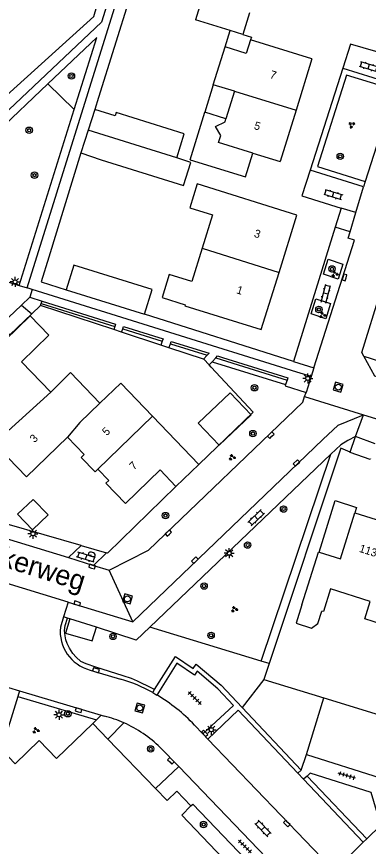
# Model space of a CAD drawing. Extents: x 137999 to 141000, y 397500 to 400501.
# Drawn here: x 138783.8 to 138827.8, y 399774.5 to 399878.2 of the extents above; entities that cross this region are included whole.
import ezdxf

# ---------------------------------------------------------------- set-up
doc = ezdxf.new("R2010")
doc.units = 0
for name, color, linetype in [('gg-afsc-erfafscheiding', 7, 'Continuous'), ('gg-afsc-muur', 7, 'Continuous'), ('gg-anno-huisnummerreeks BGT', 7, 'Continuous'), ('gg-anno-openbare ruimte label', 7, 'Continuous'), ('gg-bbg-bijgebouw', 7, 'Continuous'), ('gg-bbg-gedigitaliseerde bebouwing', 7, 'Continuous'), ('gg-bbg-gedigitaliseerde bebouwing onder overbouw', 7, 'Continuous'), ('gg-bbg-gedigitaliseerde bijgebouw', 7, 'Continuous'), ('gg-bbg-gedigitaliseerde overbouw', 7, 'Continuous'), ('gg-bbg-hoofdgebouw', 7, 'Continuous'), ('gg-bbg-luifel en loopbrug', 7, 'Continuous'), ('gg-bbg-pand overbouw', 7, 'Continuous'), ('gg-bbg-tussenscheiding', 7, 'Continuous'), ('gg-knt-verharding', 7, 'Continuous'), ('gg-knt-verharding nz', 7, 'Continuous'), ('gt-bbg-plantopografie pand', 7, 'Continuous'), ('gt-grn-groengrens', 7, 'Continuous'), ('gt-grn-weggrens', 7, 'Continuous'), ('gt-symb-boom', 7, 'Continuous'), ('gt-symb-brandkraan', 7, 'Continuous'), ('gt-symb-groenvak', 7, 'Continuous'), ('gt-symb-klinker verharding', 7, 'Continuous'), ('gt-symb-kolk', 7, 'Continuous'), ('gt-symb-lichtmast', 7, 'Continuous'), ('gt-symb-rioolschacht', 7, 'Continuous'), ('gt-symb-tegel verharding', 7, 'Continuous')]:
    doc.layers.add(name, color=color, linetype=linetype)

# ---------------------------------------------------------------- blocks, each defined once
blk = doc.blocks.new('gt0-BOOM')
at = {"layer": 'gt-symb-boom'}
for radius in [0.4, 0.2]:
    blk.add_circle((0, 0), radius, dxfattribs=at)
blk = doc.blocks.new('gt0-GRVAK')
at = {"layer": 'gt-symb-groenvak'}
for p, q in [((-0.11, 0.19), (-0.23, 0.24)), ((-0.18, 0.15), (0.09, 0.15)), ((-0.09, 0.21), (-0.16, 0.32)), ((-0.05, 0.21), (-0.05, 0.39)), ((0, 0.21), (0.06, 0.32)), ((0.02, 0.19), (0.13, 0.24)), ((0.26, -0.05), (0.2, 0.06)), ((0.31, -0.05), (0.31, 0.13)), ((0.35, -0.05), (0.41, 0.06)), ((-0.24, -0.23), (-0.36, -0.18)), ((-0.32, -0.26), (-0.05, -0.26)), ((-0.23, -0.21), (-0.29, -0.09)), ((-0.18, -0.2), (-0.18, -0.02)), ((-0.14, -0.21), (-0.07, -0.09)), ((-0.12, -0.23), (0, -0.18)), ((0.24, -0.07), (0.12, -0.02)), ((0.17, -0.11), (0.44, -0.11)), ((0.37, -0.07), (0.49, -0.02))]:
    blk.add_line(p, q, dxfattribs=at)
blk = doc.blocks.new('gt0-KL1')
at = {"layer": 'gt-symb-klinker verharding'}
for p, q in [((-1.15, 0.3), (1.15, 0.3)), ((-1, -0.3), (-1, 0.3)), ((-0.5, 0.3), (-0.5, 0.45)), ((0, -0.3), (0, 0.3)), ((0.5, 0.3), (0.5, 0.45)), ((1, -0.3), (1, 0.3)), ((-1.15, -0.3), (1.15, -0.3)), ((-0.5, -0.45), (-0.5, -0.3)), ((0.5, -0.45), (0.5, -0.3))]:
    blk.add_line(p, q, dxfattribs=at)
blk = doc.blocks.new('gt0-KOLK')
at = {"layer": 'gt-symb-kolk'}
blk.add_lwpolyline([(0, 0), (0.37, 0), (0.37, 0.4), (-0.38, 0.4), (-0.38, 0), (0, 0)], dxfattribs=at)
blk = doc.blocks.new('gt0-LMAST')
at = {"layer": 'gt-symb-lichtmast'}
for p, q in [((-0.18, 0.17), (-0.45, 0.44)), ((0, 0.25), (0, 0.62)), ((0.17, 0.17), (0.44, 0.44)), ((-0.25, 0), (-0.63, 0)), ((-0.18, -0.18), (-0.45, -0.45)), ((0, -0.25), (0, -0.63)), ((0.44, -0.45), (0.17, -0.18)), ((0.25, 0), (0.62, 0))]:
    blk.add_line(p, q, dxfattribs=at)
blk.add_circle((0, 0), 0.25, dxfattribs=at)
blk = doc.blocks.new('gt0-RS')
at = {"layer": 'gt-symb-rioolschacht'}
blk.add_lwpolyline([(-0.5, -0.5), (0.5, -0.5), (0.5, 0.5), (-0.5, 0.5)], close=True, dxfattribs=at)
blk.add_circle((0, 0), 0.375, dxfattribs=at)
blk = doc.blocks.new('gt0-TEG1')
at = {"layer": 'gt-symb-tegel verharding'}
for p, q in [((-1.13, 0), (1.12, 0)), ((-0.9, -0.25), (-0.9, 0.25)), ((-0.45, -0.25), (-0.45, 0.25)), ((0, -0.25), (0, 0.25)), ((0.45, -0.25), (0.45, 0.25)), ((0.9, -0.25), (0.9, 0.25))]:
    blk.add_line(p, q, dxfattribs=at)
blk = doc.blocks.new('gt0-BR')
at = {"layer": 'gt-symb-brandkraan'}
for centre, radius, start, end in [((-0.24, 0), 0.206, 107.5669, 252.4331), ((0.6, -2.66), 3, 106.892, 107.5669), ((0, -0.69), 0.938, 73.108, 106.892), ((-0.6, -2.66), 3, 72.4331, 73.108), ((0.24, 0), 0.206, 287.567, 72.4331), ((0.6, 2.66), 3, 252.4331, 253.108), ((0, 0.69), 0.938, 253.108, 286.8921), ((-0.6, 2.66), 3, 286.8921, 287.567)]:
    blk.add_arc(centre, radius, start, end, dxfattribs=at)

msp = doc.modelspace()

# ---------------------------------------------------------------- linework, layer by layer
at = {"layer": 'gg-afsc-erfafscheiding'}
for p, q in [((138799.36, 399884.99), (138794.08, 399868.07)), ((138824.57, 399871.75), (138820.49, 399859.02)), ((138786.84, 399842.09), (138785.74, 399841.04)), ((138795.99, 399839.09), (138786.84, 399842.09)), ((138818.39, 399835.12), (138799.81, 399841.01)), ((138796.96, 399838.77), (138795.99, 399839.09)), ((138801.86, 399837.16), (138796.96, 399838.77)), ((138802.86, 399836.83), (138801.86, 399837.16)), ((138807.19, 399835.41), (138802.86, 399836.83)), ((138808.15, 399834.41), (138807.89, 399834.69)), ((138791.92, 399812.11), (138782.66, 399814.78)), ((138815.37, 399797.38), (138814.71, 399795.4)), ((138814.71, 399795.4), (138822.18, 399793.1)), ((138822.18, 399793.1), (138840.65, 399787.42))]:
    msp.add_line(p, q, dxfattribs=at)
for points in [[(138782.16, 399867.94), (138793.5, 399878.2), (138797.06, 399890.61), (138797.32, 399891.65)], [(138785.74, 399841.04), (138782.99, 399838.43), (138777.88, 399843.67)], [(138807.89, 399834.69), (138807.23, 399835.4), (138807.19, 399835.41)], [(138806.59, 399822.23), (138813.36, 399828.79), (138808.15, 399834.41)], [(138825.49, 399823.79), (138824.33, 399824.28), (138815.37, 399797.38)], [(138803.73, 399819.49), (138795.19, 399811.17), (138795.08, 399811.2)]]:
    msp.add_lwpolyline(points, dxfattribs=at)
at = {"layer": 'gg-afsc-muur'}
for p, q in [((138794.08, 399868.07), (138793.61, 399866.57)), ((138791.85, 399861.15), (138787.86, 399848.14))]:
    msp.add_line(p, q, dxfattribs=at)
at = {"layer": 'gg-bbg-bijgebouw'}
for p, q in [((138807.02, 399880.51), (138806.18, 399877.77)), ((138793.61, 399866.57), (138792.78, 399864)), ((138796.13, 399865.79), (138793.61, 399866.57)), ((138792.78, 399864), (138791.85, 399861.15)), ((138791.85, 399861.15), (138794.41, 399860.31)), ((138790.03, 399844.06), (138799.81, 399841.01))]:
    msp.add_line(p, q, dxfattribs=at)
for points in [[(138803.83, 399860.54), (138804.77, 399863.54), (138796.26, 399866.21), (138796.13, 399865.79)], [(138794.41, 399860.31), (138804.69, 399857.08), (138805.6, 399859.98), (138803.83, 399860.54)], [(138799.81, 399841.01), (138800.77, 399844.08), (138791, 399847.15), (138790.03, 399844.06)], [(138783.97, 399816.03), (138785.84, 399814.09), (138787.77, 399815.94), (138785.91, 399817.87), (138783.97, 399816.03)]]:
    msp.add_lwpolyline(points, dxfattribs=at)
at = {"layer": 'gg-bbg-gedigitaliseerde bebouwing'}
for p, q in [((138820.71, 399872.91), (138813.04, 399875.29)), ((138808.4, 399869.68), (138809.86, 399874.39)), ((138811.05, 399868.86), (138808.4, 399869.68)), ((138811.05, 399868.86), (138809.98, 399865.42))]:
    msp.add_line(p, q, dxfattribs=at)
for points in [[(138813.04, 399875.29), (138812.51, 399873.57), (138809.86, 399874.39)], [(138818.83, 399853.39), (138806.39, 399857.28), (138805.46, 399854.3), (138808.29, 399853.42), (138807, 399849.26)], [(138807, 399849.26), (138805.71, 399845.09), (138802.9, 399845.95)], [(138827.98, 399805.14), (138823.01, 399806.69), (138822.13, 399803.86), (138821.94, 399803.92)], [(138819.45, 399804.69), (138818.74, 399802.4), (138820.65, 399801.8), (138821.46, 399802.39), (138821.94, 399803.92)], [(138834.98, 399799.33), (138832.17, 399800.22), (138832.51, 399801.3), (138827.29, 399802.95), (138827.98, 399805.14)]]:
    msp.add_lwpolyline(points, dxfattribs=at)
at = {"layer": 'gg-bbg-gedigitaliseerde bebouwing onder overbouw'}
msp.add_lwpolyline([(138813.34, 399861.12), (138809.06, 399862.44), (138809.34, 399863.32), (138808.67, 399864.45), (138809.87, 399865.05), (138809.98, 399865.42)], dxfattribs=at)
at = {"layer": 'gg-bbg-gedigitaliseerde bijgebouw'}
for p, q in [((138812.91, 399878.65), (138812.08, 399875.95)), ((138810.5, 399876.44), (138806.18, 399877.77)), ((138812.08, 399875.95), (138810.5, 399876.44))]:
    msp.add_line(p, q, dxfattribs=at)
at = {"layer": 'gg-bbg-gedigitaliseerde overbouw'}
msp.add_line((138805.5, 399860.31), (138807.34, 399866.24), dxfattribs=at)
at = {"layer": 'gg-bbg-hoofdgebouw'}
for p, q in [((138820.71, 399872.91), (138818.72, 399866.49)), ((138818.72, 399866.49), (138816.73, 399860.07)), ((138813.34, 399861.12), (138816.73, 399860.07)), ((138816.61, 399846.24), (138818.83, 399853.39)), ((138796.85, 399832.4), (138794.24, 399829.9)), ((138796.85, 399832.4), (138800.82, 399828.26)), ((138800.82, 399828.26), (138806.59, 399822.23)), ((138803.73, 399819.49), (138806.59, 399822.23)), ((138788.81, 399785.51), (138793.38, 399789.88)), ((138793.38, 399789.88), (138795.25, 399787.93)), ((138795.25, 399787.93), (138801.18, 399781.76))]:
    msp.add_line(p, q, dxfattribs=at)
for points in [[(138802.9, 399845.95), (138802.01, 399843.08), (138804.89, 399842.19), (138804.84, 399842.04), (138814.39, 399839.08), (138816.61, 399846.24)], [(138781.06, 399824.89), (138779.71, 399826.31), (138779.35, 399825.96), (138776.93, 399828.47), (138781.27, 399832.65), (138779.27, 399834.71), (138785.55, 399840.79), (138787.88, 399838.41), (138784.46, 399835.05), (138788.1, 399831.28)], [(138794.24, 399829.9), (138790.57, 399833.73), (138788.1, 399831.28)], [(138790.19, 399825.64), (138785.08, 399820.7), (138782.8, 399823.08), (138782.44, 399822.73), (138780.7, 399824.54), (138781.06, 399824.89)], [(138794, 399821.67), (138793.64, 399821.32), (138791.91, 399823.13), (138792.27, 399823.48), (138790.19, 399825.64)], [(138803.73, 399819.49), (138801.75, 399821.57), (138797.42, 399817.38), (138795, 399819.9), (138795.36, 399820.25), (138794, 399821.67)], [(138821.62, 399811.27), (138824.27, 399810.46), (138826.07, 399816.2)], [(138826.07, 399816.2), (138829.38, 399815.16), (138829.23, 399814.68), (138830.86, 399814.17)], [(138819.45, 399804.69), (138821.51, 399811.3), (138821.62, 399811.27)], [(138788.81, 399785.51), (138786.67, 399787.74), (138783.67, 399784.86)], [(138801.18, 399781.76), (138802.63, 399780.26), (138803.85, 399781.42), (138805.61, 399779.59)], [(138805.61, 399779.59), (138804.45, 399778.43), (138814.75, 399767.65)]]:
    msp.add_lwpolyline(points, dxfattribs=at)
at = {"layer": 'gg-bbg-luifel en loopbrug'}
for p, q in [((138809.86, 399874.39), (138810.5, 399876.44)), ((138808.4, 399869.68), (138807.34, 399866.24)), ((138809.98, 399865.42), (138807.34, 399866.24))]:
    msp.add_line(p, q, dxfattribs=at)
for points in [[(138812.08, 399875.95), (138813.15, 399875.62), (138813.04, 399875.29)], [(138821.62, 399811.27), (138823.59, 399817.73), (138826.28, 399816.88), (138826.07, 399816.2)]]:
    msp.add_lwpolyline(points, dxfattribs=at)
at = {"layer": 'gg-bbg-pand overbouw'}
msp.add_lwpolyline([(138805.5, 399860.31), (138812.42, 399858.16), (138813.34, 399861.12)], dxfattribs=at)
at = {"layer": 'gg-bbg-tussenscheiding'}
for p, q in [((138811.05, 399868.86), (138818.72, 399866.49)), ((138803.83, 399860.54), (138792.78, 399864)), ((138807, 399849.26), (138816.61, 399846.24)), ((138788.1, 399831.28), (138781.06, 399824.89)), ((138791.74, 399827.5), (138794.24, 399829.9)), ((138800.82, 399828.26), (138794, 399821.67)), ((138791.74, 399827.5), (138790.19, 399825.64))]:
    msp.add_line(p, q, dxfattribs=at)
at = {"layer": 'gg-knt-verharding'}
for p, q in [((138785.16, 399844.29), (138810.2, 399924.57)), ((138824.57, 399871.75), (138831.21, 399869.68)), ((138787.75, 399869.78), (138771.29, 399854.19)), ((138831, 399869.03), (138827.34, 399857.6)), ((138784.18, 399844.6), (138791.05, 399866.58)), ((138827.13, 399856.94), (138820.49, 399859.02)), ((138827.34, 399857.6), (138827.13, 399856.94)), ((138826.17, 399853.7), (138827.13, 399856.94)), ((138824.34, 399854.25), (138823.61, 399851.9)), ((138825.46, 399851.32), (138826.17, 399853.7)), ((138823.61, 399851.9), (138818.39, 399835.12)), ((138785.81, 399844.09), (138785.16, 399844.29)), ((138818.82, 399833.78), (138785.81, 399844.09)), ((138785.51, 399843.12), (138784.48, 399842.14)), ((138785.51, 399843.12), (138787.02, 399842.65)), ((138796.12, 399839.49), (138795.99, 399839.09)), ((138796.96, 399838.77), (138797.09, 399839.18)), ((138802.02, 399837.65), (138801.86, 399837.16)), ((138802.86, 399836.83), (138803.04, 399837.33)), ((138807.65, 399835.9), (138807.19, 399835.41)), ((138808.25, 399835.08), (138808.7, 399835.57)), ((138827.2, 399835.75), (138833.52, 399833.71)), ((138807.89, 399834.69), (138808.25, 399835.08)), ((138818.39, 399835.12), (138820.94, 399834.31)), ((138820.6, 399833.21), (138818.82, 399833.78)), ((138820.94, 399834.31), (138820.6, 399833.21)), ((138817.6, 399832.79), (138817.42, 399832.22)), ((138820.6, 399833.21), (138819.97, 399831.23)), ((138819.8, 399830.71), (138819.97, 399831.23)), ((138827.16, 399828.45), (138829.71, 399827.65)), ((138825.49, 399823.79), (138826.16, 399825.74)), ((138823.08, 399823.51), (138800.49, 399801.93)), ((138781.23, 399813.4), (138790.34, 399810.6)), ((138791.92, 399812.11), (138790.34, 399810.6)), ((138791.92, 399812.11), (138795.08, 399811.2)), ((138790.34, 399810.6), (138793.45, 399809.64)), ((138793.45, 399809.64), (138795.08, 399811.2)), ((138793.45, 399809.64), (138795.4, 399809.04)), ((138790.29, 399805.03), (138789.72, 399803.21)), ((138790.29, 399805.03), (138798.36, 399802.6)), ((138789.72, 399803.21), (138789.32, 399801.92)), ((138790.22, 399803.05), (138789.72, 399803.21)), ((138790.51, 399802.96), (138790.22, 399803.05)), ((138793.01, 399796.56), (138796.82, 399795.43)), ((138781.07, 399794.91), (138784.22, 399793.97)), ((138784.22, 399793.97), (138784, 399793.24)), ((138784.22, 399793.97), (138794.4, 399790.92)), ((138800.83, 399793.74), (138801.35, 399793.44)), ((138807.11, 399788.58), (138810.92, 399792.15)), ((138794.4, 399790.92), (138794.81, 399790.8)), ((138807.73, 399787.93), (138811.49, 399791.54)), ((138818.96, 399783.66), (138811.49, 399791.54)), ((138806.05, 399789.68), (138807.11, 399788.58)), ((138807.11, 399788.58), (138807.73, 399787.93)), ((138801.78, 399786.88), (138804.08, 399784.5)), ((138819.38, 399784.05), (138820.01, 399786.03)), ((138804.08, 399784.5), (138801.18, 399781.76)), ((138804.08, 399784.5), (138826.56, 399761.14)), ((138818.96, 399783.66), (138819.38, 399784.05)), ((138819.67, 399782.91), (138818.96, 399783.66)), ((138820.1, 399783.32), (138819.67, 399782.91)), ((138827.11, 399775.05), (138819.67, 399782.91)), ((138827.11, 399775.05), (138827.54, 399775.47)), ((138827.11, 399775.05), (138823.5, 399771.5))]:
    msp.add_line(p, q, dxfattribs=at)
for points in [[(138798.72, 399891.22), (138794.44, 399877.49), (138770.56, 399854.92)], [(138831.22, 399876.55), (138830.27, 399873.35), (138825.5, 399874.76), (138824.57, 399871.75)], [(138791.05, 399866.58), (138793.85, 399875.56), (138787.75, 399869.78)], [(138820.49, 399859.02), (138819.45, 399855.81), (138824.34, 399854.25)], [(138771.29, 399854.19), (138778.83, 399846.29), (138784.18, 399844.6)], [(138784.48, 399842.14), (138782.85, 399840.6), (138772.3, 399851.66)], [(138820.94, 399834.31), (138826, 399850.24), (138825.22, 399850.51), (138825.46, 399851.32)], [(138822.75, 399847.88), (138824.58, 399847.25), (138823.98, 399845.38), (138822.14, 399846), (138822.75, 399847.88)], [(138827.2, 399835.75), (138826.93, 399836.24), (138829.32, 399843.9)], [(138821.2, 399842.91), (138823.03, 399842.34), (138822.44, 399840.44), (138820.61, 399841.04), (138821.2, 399842.91)], [(138787.02, 399842.65), (138796.21, 399839.78), (138796.12, 399839.49)], [(138797.09, 399839.18), (138797.19, 399839.46), (138802.12, 399837.93), (138802.02, 399837.65)], [(138803.04, 399837.33), (138803.14, 399837.62), (138807.88, 399836.14), (138807.65, 399835.9)], [(138808.7, 399835.57), (138808.93, 399835.81), (138809.54, 399835.62)], [(138809.54, 399835.62), (138817.69, 399833.08), (138817.6, 399832.79)], [(138831.36, 399832.36), (138828.57, 399833.26), (138827.2, 399835.75)], [(138817.42, 399832.22), (138817.37, 399832.06), (138819.97, 399831.23)], [(138795.4, 399809.04), (138800.29, 399811.55), (138819.58, 399830.02), (138819.8, 399830.71)], [(138798.36, 399802.6), (138822.08, 399825.34), (138824, 399827.13), (138827.16, 399828.45)], [(138826.16, 399825.74), (138825.17, 399825.24), (138824.31, 399824.69), (138823.08, 399823.51)], [(138828.01, 399822.95), (138827.99, 399822.88), (138825.46, 399823.72), (138825.49, 399823.79)], [(138790.51, 399802.96), (138789.93, 399801.17), (138793.26, 399800.2), (138793.8, 399801.9)], [(138800.49, 399801.93), (138798.79, 399800.3), (138793.8, 399801.9)], [(138810.92, 399792.15), (138808.95, 399794.23), (138806.38, 399796.4), (138806.05, 399795.93), (138803.86, 399797.4), (138801.35, 399793.44)], [(138784, 399793.24), (138781.96, 399786.63), (138783.67, 399784.86)], [(138820.01, 399786.03), (138829.24, 399783.11), (138831.44, 399782.53), (138830.47, 399779.55), (138833.2, 399778.68)], [(138827.54, 399775.47), (138829.3, 399777.19), (138828.11, 399781.28), (138820.48, 399783.69), (138820.1, 399783.32)], [(138805.61, 399779.59), (138805.84, 399779.79), (138816.26, 399768.92)]]:
    msp.add_lwpolyline(points, dxfattribs=at)
for centre, radius, start, end in [((138794.27, 399801.38), 4.98, 173.8031, 255.3419), ((138791.24, 399776.56), 19.68, 60.8196, 73.5258), ((138790.5, 399775.08), 21.33, 43.2181, 59.4295), ((138790.92, 399775.71), 15.59, 66.1383, 75.546), ((138790.93, 399775.75), 15.55, 45.7334, 66.1061)]:
    msp.add_arc(centre, radius, start, end, dxfattribs=at)
at = {"layer": 'gg-knt-verharding nz'}
for p, q in [((138828.61, 399824.83), (138826.16, 399825.74)), ((138793.8, 399801.9), (138790.51, 399802.96)), ((138807.73, 399787.93), (138823.5, 399771.5))]:
    msp.add_line(p, q, dxfattribs=at)
at = {"layer": 'gt-bbg-plantopografie pand'}
msp.add_lwpolyline([(138813.13, 399828.43), (138809.14, 399824.65), (138806.52, 399827.41), (138810.52, 399831.19), (138813.13, 399828.43)], dxfattribs=at)
at = {"layer": 'gt-grn-groengrens'}
for p, q in [((138791.05, 399866.58), (138787.75, 399869.78)), ((138784.48, 399842.14), (138785.74, 399841.04)), ((138786.84, 399842.09), (138786.93, 399842.36)), ((138786.93, 399842.36), (138787.02, 399842.65)), ((138786.93, 399842.36), (138796.12, 399839.49)), ((138797.09, 399839.18), (138802.02, 399837.65)), ((138803.04, 399837.33), (138807.65, 399835.9)), ((138808.7, 399835.57), (138817.6, 399832.79)), ((138808.25, 399835.08), (138817.42, 399832.22)), ((138814.39, 399797.68), (138823.08, 399823.51)), ((138814.39, 399797.68), (138800.49, 399801.93)), ((138815.37, 399797.38), (138814.39, 399797.68)), ((138814.71, 399795.4), (138812, 399791.88)), ((138800.83, 399793.74), (138801.07, 399794.11)), ((138784, 399793.24), (138793.84, 399790.35)), ((138820.01, 399786.03), (138822.18, 399793.1)), ((138812, 399791.88), (138819.38, 399784.05)), ((138794.4, 399790.92), (138793.84, 399790.35)), ((138793.84, 399790.35), (138793.38, 399789.88)), ((138795.25, 399787.93), (138797.23, 399789.96)), ((138827.54, 399775.47), (138820.1, 399783.32))]:
    msp.add_line(p, q, dxfattribs=at)
for points in [[(138831, 399869.03), (138825.04, 399870.89), (138821.42, 399859.47), (138827.34, 399857.6)], [(138801.07, 399794.11), (138800.74, 399794.3), (138798.93, 399795.16), (138798.18, 399795.49), (138797.15, 399795.85), (138793.75, 399796.9), (138792.51, 399797.32), (138791.87, 399797.64), (138791.3, 399798.16), (138790.85, 399798.61), (138790.44, 399799.3), (138790.16, 399799.89), (138790.01, 399800.34), (138789.89, 399800.84), (138789.82, 399801.49), (138789.9, 399802.11), (138790.22, 399803.05)], [(138801.07, 399794.11), (138803.68, 399798.24), (138805.9, 399796.76), (138806.27, 399797.28), (138809.36, 399794.67), (138812, 399791.88)]]:
    msp.add_lwpolyline(points, dxfattribs=at)
at = {"layer": 'gt-grn-weggrens'}
for p, q in [((138826.17, 399853.7), (138824.34, 399854.25)), ((138825.46, 399851.32), (138823.61, 399851.9)), ((138784.18, 399844.6), (138785.16, 399844.29)), ((138785.81, 399844.09), (138785.51, 399843.12)), ((138819.8, 399830.71), (138827.16, 399828.45)), ((138826.16, 399825.74), (138827.16, 399828.45)), ((138798.36, 399802.6), (138795.4, 399809.04)), ((138790.29, 399805.03), (138780.36, 399808.08))]:
    msp.add_line(p, q, dxfattribs=at)
msp.add_lwpolyline([(138787.86, 399848.14), (138786.9, 399845.05), (138790.03, 399844.06)], dxfattribs=at)

# ---------------------------------------------------------------- block references
at = {"layer": 'gt-symb-boom'}
for p in [(138790.69, 399870.77), (138785.42, 399863.99), (138824.24, 399860.73), (138786.08, 399858.38), (138823.21, 399846.67), (138821.58, 399841.6), (138813.54, 399831.82), (138813.34, 399826.1), (138817.17, 399816.67), (138802.43, 399815.86), (138812.68, 399812.17), (138807.25, 399807.05), (138808.12, 399800.89), (138795.88, 399800.76), (138790.24, 399791.1), (138800.58, 399786.71), (138807.18, 399777.27)]:
    msp.add_blockref('gt0-BOOM', p, dxfattribs=at)
at = {"layer": 'gt-symb-brandkraan', "rotation": -17.09430559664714}
msp.add_blockref('gt0-BR', (138793.24, 399811.01), dxfattribs=at)
at = {"layer": 'gt-symb-groenvak', "rotation": 33.705956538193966}
msp.add_blockref('gt0-GRVAK', (138825.65, 399864.66), dxfattribs=at)
at = {"layer": 'gt-symb-groenvak'}
for p in [(138823.56, 399846.03), (138822.03, 399840.9), (138810.74, 399823.12), (138811.03, 399804.15), (138786.25, 399789.03)]:
    msp.add_blockref('gt0-GRVAK', p, dxfattribs=at)
at = {"layer": 'gt-symb-klinker verharding'}
for p, rotation in [((138827.8, 399871.96), -16.984732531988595), ((138823.36, 399855.97), -16.984732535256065), ((138822.43, 399843.57), 75.2272760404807), ((138813.75, 399815.59), 44.02760489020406), ((138792.51, 399810.67), 162.90569440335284), ((138814.6, 399776.78), 134.02760489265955)]:
    msp.add_blockref('gt0-KL1', p, dxfattribs=dict(at, rotation=rotation))
at = {"layer": 'gt-symb-kolk'}
for p, rotation in [((138824.97, 399845.56), 72.72457972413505), ((138815.71, 399825.76), 43.78457174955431), ((138818.91, 399822.29), 43.78457174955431), ((138802.93, 399813.53), 43.78457174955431), ((138806.23, 399810.14), 43.78457174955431), ((138793.21, 399809.3), -16.73216022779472), ((138791.37, 399804.7), -16.73216022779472), ((138793.7, 399796.34), -17.764323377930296), ((138791.54, 399791.36), -16.677293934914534), ((138807.17, 399788.51), -46.05341047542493), ((138802.96, 399785.08), -46.05341047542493), ((138817.71, 399777.53), 133.865578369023)]:
    msp.add_blockref('gt0-KOLK', p, dxfattribs=dict(at, rotation=rotation))
at = {"layer": 'gt-symb-lichtmast'}
for p in [(138783.66, 399845.05), (138820.19, 399832.99), (138785.89, 399813.59), (138810.38, 399811.15), (138789.14, 399790.98), (138808.15, 399789.11)]:
    msp.add_blockref('gt0-LMAST', p, dxfattribs=at)
at = {"layer": 'gt-symb-rioolschacht'}
for p, rotation in [((138823.99, 399831.9), -17.45655813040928), ((138797.68, 399805.45), -16.73216022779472), ((138799.22, 399791.82), -16.677293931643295)]:
    msp.add_blockref('gt0-RS', p, dxfattribs=dict(at, rotation=rotation))
at = {"layer": 'gt-symb-tegel verharding'}
for p, rotation in [((138806.08, 399793.07), 135.243120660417), ((138825.05, 399783.36), 163.2678397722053), ((138812.34, 399774.54), 135.243120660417)]:
    msp.add_blockref('gt0-TEG1', p, dxfattribs=dict(at, rotation=rotation))

# ---------------------------------------------------------------- texts
at = {"layer": 'gg-anno-huisnummerreeks BGT'}
for s, rotation, p in [('7', 342.8, (138815.38, 399870.54)), ('5', 342.8, (138813.4, 399864.16)), ('3', 342.8, (138813.4, 399850.69)), ('1', 342.8, (138811.21, 399843.64)), ('5', 43.9, (138795.09, 399825.76)), ('3', 43.8, (138786.07, 399824.89)), ('7', 43.9, (138798.49, 399821.48)), ('113', 342.5, (138826.52, 399811.34))]:
    msp.add_text(s, height=1, rotation=rotation, dxfattribs=at).set_placement(p)
at = {"layer": 'gg-anno-openbare ruimte label'}
msp.add_text('Vlierakkerweg', height=2.5, rotation=342.6, dxfattribs=at).set_placement((138771.94, 399812.66))

doc.saveas('drawing.dxf')
